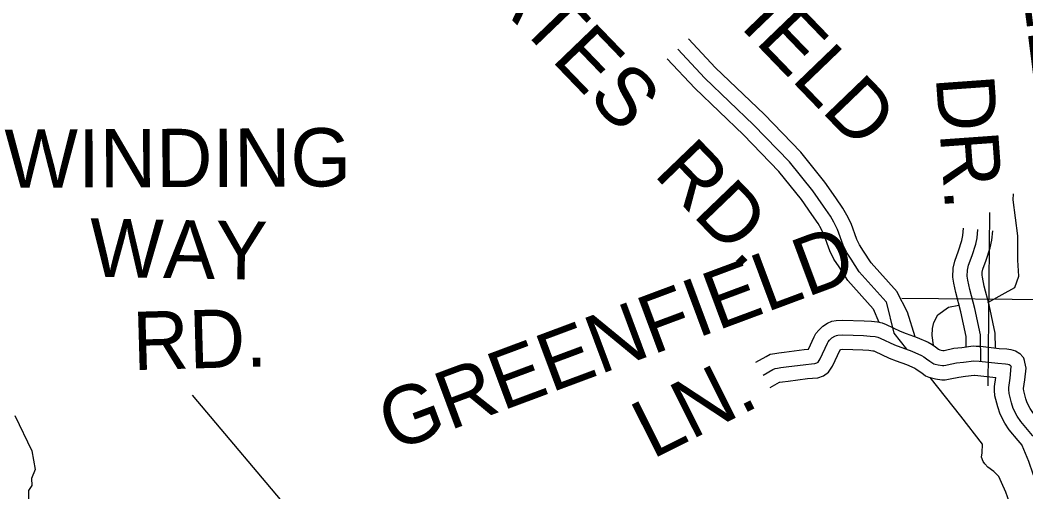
# Model space of a CAD drawing. Extents: x 1551132 to 1791609, y 378168 to 563823.
# Drawn here: x 1689511 to 1695891, y 424730 to 427724 of the extents above; entities that cross this region are included whole.
import ezdxf

# ---------------------------------------------------------------- set-up
doc = ezdxf.new("R2010")
doc.units = 0
for name, color, linetype in [('DESIGN - ROW - Right-of-Way and Easement Labels', 7, 'Continuous'), ('DESIGN - TRANSPORTATION - Text', 7, 'Continuous'), ('SURVEY - DRAINAGE - Bridge Hydraulic Data - Points - Locators', 7, 'Continuous'), ('SURVEY - PROPERTY - Owners', 7, 'Continuous')]:
    doc.layers.add(name, color=color, linetype=linetype)

msp = doc.modelspace()

# ---------------------------------------------------------------- linework, layer by layer
at = {"layer": 'DESIGN - ROW - Right-of-Way and Easement Labels'}
msp.add_lwpolyline([(1692048.756, 423922.903), (1691254.742, 424573.037), (1690603.616, 425343.065)], dxfattribs=at)
at = {"layer": 'DESIGN - TRANSPORTATION - Text'}
for points in [[(1695649.465, 425930.775), (1695740.754, 425982.668), (1695819.761, 426026.702), (1695845.885, 426099.512), (1695839.927, 426200.79), (1695839.927, 426355.677), (1695810.603, 426583.258), (1695812.611, 426620.668)], [(1695298.865, 425766.12), (1695307.456, 425804.779), (1695331.78, 425853.456), (1695399.821, 425901.207), (1695465.502, 425913.724)], [(1695304.356, 425661.442), (1695296.006, 425723.169), (1695298.865, 425766.12)], [(1695907.75, 424415.768), (1695884.117, 424448.094), (1695854.551, 424486.512), (1695840.876, 424514.721), (1695821.477, 424567.022), (1695794.311, 424639.457), (1695763.336, 424727.951), (1695736.029, 424788.37), (1695718.471, 424826.637), (1695686.838, 424859.071), (1695649.131, 424885.572), (1695629.381, 424907.839), (1695619.548, 424921.981), (1695609.865, 424950.14), (1695614.198, 424978.116), (1695614.823, 425032.184), (1695477.243, 425210.164), (1695284.323, 425455.762)], [(1689476.859, 425214.119), (1689585.573, 424991.18), (1689606.947, 424872.044), (1689582.523, 424814.001), (1689585.573, 424771.233), (1689563.348, 424738.432), (1689564.715, 424684.339), (1689564.273, 424645.871)]]:
    msp.add_lwpolyline(points, dxfattribs=at)
at = {"layer": 'SURVEY - DRAINAGE - Bridge Hydraulic Data - Points - Locators'}
for p, q in [((1695659.89, 426502.615), (1695649.114, 425402.636)), ((1696204.46, 425947.242), (1695104.544, 425958.008))]:
    msp.add_line(p, q, dxfattribs=at)
at = {"layer": 'SURVEY - PROPERTY - Owners'}
for points in [[(1695073.853, 425998.918), (1694908.749, 426183.122), (1694861.083, 426258.066), (1694834.451, 426298), (1694818.076, 426331.576), (1694782.735, 426432.821), (1694755.319, 426486.672), (1694730.495, 426530.531), (1694684.613, 426596.592), (1694615.548, 426696.194), (1694462.451, 426885.849), (1694230.349, 427126.864), (1693921.456, 427421.963), (1693750.902, 427604.043)], [(1695003.638, 425935.983), (1694833.351, 426125.971), (1694782.077, 426206.598), (1694752.486, 426250.958), (1694730.886, 426295.242), (1694695.812, 426395.728), (1694672.238, 426442.037), (1694650.58, 426480.305), (1694607.148, 426542.832), (1694540.024, 426639.643), (1694391.678, 426823.406), (1694163.8, 427060.037), (1693854.432, 427355.586), (1693682.087, 427539.582)], [(1694921.29, 425891.956), (1694760.819, 426070.986), (1694706.07, 426157.08), (1694673.638, 426205.698), (1694647.013, 426260.291), (1694612.198, 426360.044), (1694592.315, 426399.103), (1694573.698, 426431.987), (1694532.633, 426491.114), (1694467.368, 426585.233), (1694323.596, 426763.337), (1694099.777, 426995.752), (1693789.959, 427291.734), (1693615.888, 427477.572)], [(1695512.859, 425653.017), (1695511.643, 425715.31), (1695478.477, 425873.173), (1695446.095, 425994.568), (1695434.553, 426054.978), (1695426.503, 426092.52), (1695430.32, 426149.213), (1695439.403, 426193.973), (1695464.053, 426260.375), (1695485.102, 426325.851), (1695491.602, 426356.002), (1695495.869, 426402.503)], [(1695605.132, 425558.231), (1695602.182, 425725.527), (1695566.742, 425894.207), (1695534.576, 426014.793), (1695523.459, 426073.003), (1695517.86, 426099.112), (1695520.418, 426137.097), (1695526.893, 426169.014), (1695549.792, 426230.691), (1695572.833, 426302.368), (1695581.425, 426342.26), (1695586.191, 426394.22)], [(1695698.58, 425640.834), (1695696.297, 425736.144), (1695658.498, 425916.066), (1695626.557, 426035.819), (1695615.874, 426091.737), (1695612.824, 426105.962), (1695614.074, 426124.496), (1695617.841, 426143.072), (1695638.915, 426199.832), (1695664.023, 426277.95), (1695674.798, 426327.977), (1695680.089, 426385.603)], [(1695071.403, 425999.826), (1695137.618, 425871.923), (1695185.575, 425716.602)], [(1695003.638, 425935.983), (1695052.937, 425736.269), (1695133.643, 425634.558)], [(1694921.29, 425891.956), (1694957.989, 425806.438)], [(1694177.741, 425553.514), (1694242.414, 425589.79), (1694268.714, 425602.732), (1694298.946, 425608.94), (1694324.496, 425612.216), (1694358.536, 425616.516), (1694484.075, 425632.733), (1694510.95, 425635.291), (1694547.599, 425714.085), (1694549.349, 425717.535), (1694557.865, 425734.477), (1694576.823, 425756.603), (1694602.539, 425781.095), (1694632.772, 425800.337), (1694660.346, 425813.738), (1694687.896, 425817.888), (1694728.37, 425819.771), (1694865.175, 425815.579), (1694911.124, 425812.596), (1694950.048, 425808.246), (1694980.214, 425801.646), (1695004.263, 425792.104), (1695094.294, 425749.211), (1695132.227, 425735.411), (1695202.208, 425709.952), (1695271.598, 425679.501), (1695296.223, 425665.051), (1695316.447, 425649.875), (1695336.322, 425635.617), (1695344.163, 425630.2), (1695352.563, 425628.283), (1695364.93, 425626.241), (1695367.413, 425626.566), (1695371.729, 425627.533), (1695434.378, 425641), (1695484.202, 425646.709), (1695556.383, 425656.209), (1695575.566, 425655.084), (1695601.924, 425653.534), (1695721.538, 425639.625), (1695769.52, 425636.859), (1695794.661, 425633.892), (1695824.96, 425625.183), (1695851.826, 425607.024), (1695871.943, 425586.257), (1695880.409, 425571.332)], [(1694223.865, 425471.27), (1694286.321, 425506.304), (1694299.513, 425512.796), (1694314.437, 425515.863), (1694336.387, 425518.671), (1694370.486, 425522.98), (1694494.592, 425539.014), (1694530.599, 425542.447), (1694552.599, 425544.097), (1694565.148, 425548.147), (1694572.723, 425553.781), (1694586.098, 425573.29), (1694632.438, 425672.909), (1694636.938, 425681.843), (1694645.313, 425691.618), (1694660.913, 425706.477), (1694678.837, 425717.885), (1694688.612, 425722.635), (1694697.137, 425723.919), (1694729.12, 425725.41), (1694860.675, 425721.377), (1694902.832, 425718.644), (1694934.69, 425715.085), (1694952.573, 425711.168), (1694966.572, 425705.618), (1695057.82, 425662.142), (1695167.109, 425622.383), (1695228.641, 425595.382), (1695243.899, 425586.424), (1695260.665, 425573.848), (1695282.031, 425558.515), (1695299.823, 425546.223), (1695307.589, 425542.698), (1695315.714, 425539.964), (1695334.405, 425535.714), (1695361.538, 425531.231), (1695369.879, 425531.797), (1695383.837, 425533.614), (1695391.946, 425535.431), (1695449.686, 425547.839), (1695495.718, 425553.115), (1695559.808, 425561.548), (1695593.708, 425559.556), (1695713.371, 425545.648), (1695761.279, 425542.881), (1695775.995, 425541.148), (1695784.545, 425538.689), (1695790.92, 425534.381), (1695795.861, 425529.281), (1695798.394, 425524.814)], [(1694268.239, 425392.151), (1694328.562, 425425.994), (1694329.145, 425426.277), (1694329.345, 425426.319), (1694347.828, 425428.686), (1694381.986, 425433.003), (1694504.708, 425448.853), (1694538.299, 425452.061), (1694570.165, 425454.453), (1694607.256, 425466.42), (1694638.988, 425490.012), (1694665.163, 425528.205), (1694712.82, 425630.65), (1694716.345, 425634.008), (1694729.844, 425634.633), (1694856.35, 425630.758), (1694894.857, 425628.258), (1694919.915, 425625.458), (1694925.982, 425624.133), (1694930.306, 425622.416), (1695022.729, 425578.382), (1695068.986, 425561.556), (1695133.343, 425538.139), (1695187.317, 425514.455), (1695193.567, 425510.788), (1695207.008, 425500.705), (1695229.808, 425484.346), (1695254.94, 425466.979), (1695274.298, 425458.195), (1695291.131, 425452.528), (1695316.939, 425446.662), (1695357.163, 425440.012), (1695378.813, 425441.487), (1695399.637, 425444.195), (1695411.387, 425446.828), (1695464.411, 425458.22), (1695506.801, 425463.079), (1695563.1, 425470.487), (1695564.725, 425470.396), (1695585.799, 425469.154), (1695699.772, 425455.904)], [(1696169.002, 424746.91), (1696058.43, 424835.629), (1696034.622, 424855.938), (1696026.705, 424864.047), (1696020.531, 424876.572), (1695995.648, 424954.541), (1695943.866, 425076.902), (1695933.024, 425087.478), (1695911.283, 425113.77), (1695857.909, 425176.496), (1695836.043, 425211.072), (1695810.752, 425259.174), (1695799.136, 425295.358), (1695784.303, 425354.843), (1695782.145, 425379.102), (1695782.153, 425391.71), (1695790.803, 425451.704), (1695798.394, 425524.814)], [(1696228.009, 424820.462), (1696118.545, 424908.29), (1696105.954, 424919.023), (1696084.162, 424987.317), (1696023.297, 425131.145), (1696002.473, 425151.454), (1695983.523, 425174.371), (1695934.041, 425232.531), (1695917.75, 425258.29), (1695898.025, 425295.8), (1695889.867, 425321.209), (1695877.567, 425370.527), (1695876.434, 425383.26), (1695876.434, 425384.919), (1695884.392, 425440.103), (1695892.176, 425515.072), (1695879.734, 425572.307)], [(1696112.237, 424676.158), (1696000.606, 424765.727), (1695972.607, 424789.611), (1695951.724, 424810.995), (1695936.182, 424842.538), (1695910.5, 424923.007), (1695867.451, 425024.726), (1695866.218, 425025.934), (1695841.785, 425055.468), (1695784.678, 425122.595), (1695757.445, 425165.646), (1695726.796, 425223.939), (1695711.855, 425270.491), (1695694.58, 425339.759), (1695691.438, 425375.102), (1695691.455, 425398.244), (1695699.772, 425455.904)]]:
    msp.add_lwpolyline(points, dxfattribs=at)

# ---------------------------------------------------------------- texts
at = {"layer": 'DESIGN - ROW - Right-of-Way and Easement Labels'}
for s, height, rotation, p in [('GREENFIELD', 370.0007, 313.9208889, (1692642.07, 429167.266)), ('ESTATES', 370.0007, 313.9208889, (1691768.99, 428619.135)), ('GREENFIELD', 370.0094, 277.19205, (1695765.847, 428725.64)), ('DR.', 370.0095, 274.1122444, (1695319.073, 427362.787)), ('WINDING', 369.9913, 0.2539167, (1689412.836, 426659.291)), ('RD.', 370.0007, 313.9208889, (1693523.207, 426742.736)), ('WAY', 369.9913, 358.9201778, (1689949.873, 426096.035)), ('GREENFIELD', 369.9937, 20.4661278, (1691874.369, 424983.665)), ('RD.', 369.9914, 1.6278556, (1690229.125, 425502.086)), ('LN.', 369.9951, 26.5596639, (1693520.556, 424934.914))]:
    msp.add_text(s, height=height, rotation=rotation, dxfattribs=at).set_placement(p)

doc.saveas('drawing.dxf')
